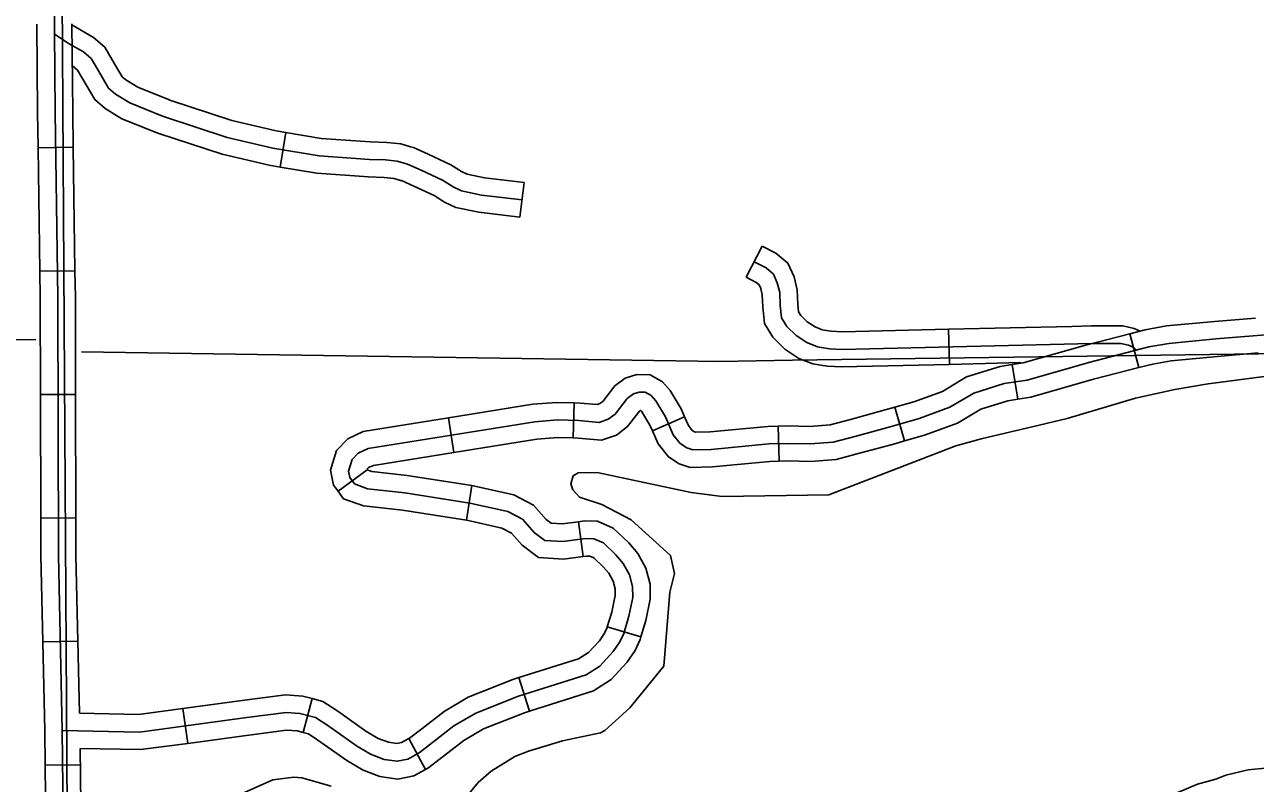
# Model space of a CAD drawing. Extents: x 1374139 to 1377472, y 1168351 to 1170484.
# Drawn here: x 1376341.5 to 1376446.7, y 1168840.6 to 1168905.5 of the extents above; entities that cross this region are included whole.
import ezdxf

# ---------------------------------------------------------------- set-up
doc = ezdxf.new("R2010")
doc.units = 0
doc.layers.add('Default', color=7, linetype='Continuous')

msp = doc.modelspace()

# ---------------------------------------------------------------- linework, layer by layer
at = {"layer": 'Default'}
for p, q in [((1376345.62, 1168756.88), (1376343.68, 1169076.95)), ((1376363.84, 1168896.25), (1376363.35, 1168893.29)), ((1376345.65, 1168894.99), (1376342.65, 1168894.95)), ((1376384.19, 1168891.99), (1376383.84, 1168889.02)), ((1376403.17, 1168883.89), (1376404.56, 1168886.54)), ((1376345.8, 1168884.43), (1376342.8, 1168884.39)), ((1376420.55, 1168876.43), (1376420.48, 1168879.43)), ((1376436.74, 1168876.15), (1376435.99, 1168879.05)), ((1376533.25, 1168878.5), (1376407.14, 1168876.8)), ((1376426.39, 1168873.45), (1376425.93, 1168876.41)), ((1376345.85, 1168873.85), (1376342.85, 1168873.84)), ((1376388.39, 1168870.14), (1376388.47, 1168873.14)), ((1376416.72, 1168869.88), (1376415.9, 1168872.76)), ((1376378.2, 1168868.9), (1376377.73, 1168871.86)), ((1376395.16, 1168870.75), (1376397.92, 1168871.94)), ((1376406.01, 1168868.15), (1376405.92, 1168871.15)), ((1376370.79, 1168867.4), (1376368.29, 1168865.59)), ((1376379.73, 1168866.06), (1376379.27, 1168863.1)), ((1376345.88, 1168863.29), (1376342.88, 1168863.28)), ((1376388.86, 1168862.97), (1376389.26, 1168859.99)), ((1376394.19, 1168853.12), (1376391.31, 1168853.97)), ((1376346.05, 1168852.76), (1376343.05, 1168852.7)), ((1376384.66, 1168846.78), (1376383.76, 1168849.64)), ((1376365.32, 1168844.95), (1376366.08, 1168847.85)), ((1376355.44, 1168844.02), (1376355.04, 1168847)), ((1376375.77, 1168841.79), (1376374.35, 1168844.43)), ((1376346.25, 1168842.19), (1376343.25, 1168842.15))]:
    msp.add_line(p, q, dxfattribs=at)
for points in [[(1376345.01, 1168821.05), (1376344.72, 1168845.13), (1376344.39, 1168860.08), (1376344.34, 1168882.14), (1376344.11, 1168898), (1376344.01, 1168911.84), (1376344.28, 1168916.81), (1376344.23, 1168929.5), (1376344.28, 1168940.01), (1376344.11, 1168956.62), (1376343.83, 1168980.12), (1376343.88, 1168983.74)], [(1376342.65, 1168894.95), (1376342.61, 1168897.98), (1376342.55, 1168905.52)], [(1376345.65, 1168894.99), (1376345.61, 1168898.02), (1376345.55, 1168905.54)], [(1376353.91, 1168899.03), (1376353.79, 1168899.07), (1376351.17, 1168900.12), (1376350.15, 1168900.76), (1376349.83, 1168901.03), (1376348.99, 1168902.48), (1376348.35, 1168903.56), (1376347.4, 1168904.37), (1376345.55, 1168905.45)], [(1376384.02, 1168890.5), (1376380.57, 1168890.91), (1376378.84, 1168891.27), (1376378.13, 1168891.62), (1376377.22, 1168892.18), (1376375.39, 1168893.04), (1376374.23, 1168893.55), (1376373.36, 1168893.8), (1376372.35, 1168893.91), (1376370.98, 1168893.96), (1376366.67, 1168894.26), (1376362.71, 1168894.92), (1376358.81, 1168895.83), (1376353.28, 1168897.66), (1376350.49, 1168898.78), (1376349.27, 1168899.54), (1376348.66, 1168900.05), (1376347.7, 1168901.72), (1376347.19, 1168902.58), (1376346.53, 1168903.14), (1376345.31, 1168903.85), (1376344.06, 1168904.66)], [(1376352.97, 1168896.18), (1376352.76, 1168896.25), (1376349.8, 1168897.43), (1376348.39, 1168898.32), (1376347.49, 1168899.07), (1376346.4, 1168900.97), (1376346.02, 1168901.6), (1376345.58, 1168901.98)], [(1376363.84, 1168896.25), (1376363.01, 1168896.39), (1376359.21, 1168897.28), (1376353.91, 1168899.03)], [(1376363.35, 1168893.29), (1376362.42, 1168893.45), (1376358.4, 1168894.39), (1376352.97, 1168896.18)], [(1376374.49, 1168895.04), (1376373.65, 1168895.28), (1376372.45, 1168895.4), (1376371.06, 1168895.45), (1376366.84, 1168895.75), (1376363.84, 1168896.25)], [(1376342.8, 1168884.39), (1376342.65, 1168894.95)], [(1376345.8, 1168884.43), (1376345.65, 1168894.99)], [(1376384.19, 1168891.99), (1376380.81, 1168892.39), (1376379.34, 1168892.7), (1376378.86, 1168892.93), (1376377.93, 1168893.5), (1376376.01, 1168894.41), (1376374.74, 1168894.96), (1376374.49, 1168895.04)], [(1376373.64, 1168892.16), (1376373.08, 1168892.33), (1376372.25, 1168892.41), (1376370.9, 1168892.46), (1376366.49, 1168892.77), (1376363.35, 1168893.29)], [(1376383.84, 1168889.02), (1376380.33, 1168889.43), (1376378.35, 1168889.84), (1376377.4, 1168890.31), (1376376.51, 1168890.86), (1376374.77, 1168891.68), (1376373.71, 1168892.14), (1376373.64, 1168892.16)], [(1376404.56, 1168886.54), (1376405.72, 1168885.93), (1376406.74, 1168885.07), (1376407.27, 1168883.9), (1376407.54, 1168882.79), (1376407.59, 1168881.56), (1376407.66, 1168880.91), (1376407.84, 1168880.62), (1376408.39, 1168880.07), (1376409.07, 1168879.63), (1376409.69, 1168879.39), (1376410.21, 1168879.3)], [(1376403.86, 1168885.21), (1376404.88, 1168884.68), (1376405.51, 1168884.15), (1376405.84, 1168883.41), (1376406.05, 1168882.57), (1376406.1, 1168881.46), (1376406.2, 1168880.42), (1376406.65, 1168879.68), (1376407.44, 1168878.89), (1376408.38, 1168878.29), (1376409.29, 1168877.93), (1376410.29, 1168877.77), (1376411.36, 1168877.71), (1376432.72, 1168878.22), (1376435.2, 1168878.22), (1376435.86, 1168878.07), (1376436.32, 1168877.87), (1376436.55, 1168877.65)], [(1376342.85, 1168873.84), (1376342.84, 1168882.12), (1376342.8, 1168884.39)], [(1376345.85, 1168873.85), (1376345.84, 1168882.15), (1376345.8, 1168884.43)], [(1376403.17, 1168883.89), (1376404.04, 1168883.43), (1376404.29, 1168883.22), (1376404.42, 1168882.92), (1376404.55, 1168882.36), (1376404.6, 1168881.35), (1376404.74, 1168879.92), (1376405.47, 1168878.74), (1376406.49, 1168877.72), (1376407.69, 1168876.94), (1376408.89, 1168876.48), (1376409.72, 1168876.34)], [(1376462.8, 1168879.93), (1376461.9, 1168878.85), (1376460.02, 1168877.44), (1376458.17, 1168876.89), (1376453.9, 1168876.05), (1376451.57, 1168875.74), (1376447.7, 1168875.41), (1376442.68, 1168874.76), (1376439.82, 1168874.27), (1376436.46, 1168873.55), (1376430.61, 1168871.8), (1376427.63, 1168871.1), (1376423.37, 1168870.1), (1376421.09, 1168869.46), (1376410.24, 1168865.27)], [(1376435.99, 1168879.05), (1376437.29, 1168879.39), (1376439.1, 1168879.71), (1376443.2, 1168880.1), (1376446.71, 1168880.39)], [(1376344.72, 1168845.13), (1376351.31, 1168844.98), (1376360.49, 1168846.22), (1376363.85, 1168846.65), (1376365.04, 1168846.58), (1376366.38, 1168846.22), (1376367.42, 1168845.54), (1376369.86, 1168843.81), (1376371.08, 1168843.08), (1376372.23, 1168842.65), (1376373.36, 1168842.49), (1376374.25, 1168842.67), (1376375.24, 1168843.2), (1376376.38, 1168844.09), (1376378.2, 1168845.51), (1376380.07, 1168846.61), (1376383.73, 1168848.06), (1376389.49, 1168849.87), (1376390.67, 1168850.63), (1376391.81, 1168851.86), (1376392.39, 1168852.7), (1376392.71, 1168853.41), (1376393.14, 1168854.89), (1376393.48, 1168856.5), (1376393.47, 1168857.42), (1376393.2, 1168858.44), (1376392.67, 1168859.4), (1376392.05, 1168860.15), (1376390.98, 1168861.16), (1376390.15, 1168861.51), (1376389.45, 1168861.53), (1376387.51, 1168861.27), (1376385.96, 1168861.37), (1376385.05, 1168862.06), (1376384.06, 1168863.2), (1376382.82, 1168863.84), (1376379.57, 1168864.57), (1376373.99, 1168865.43), (1376370.82, 1168865.79), (1376369.71, 1168866.2), (1376369.31, 1168866.74), (1376369.19, 1168867.3), (1376369.49, 1168868.28), (1376370.01, 1168868.83), (1376370.87, 1168869.24), (1376385.11, 1168871.52), (1376387.04, 1168871.68), (1376388.89, 1168871.63), (1376390.62, 1168871.47), (1376391.38, 1168871.73), (1376391.99, 1168872.18), (1376393, 1168873.5), (1376393.54, 1168873.91), (1376394.02, 1168874.06), (1376394.55, 1168874.04), (1376395.06, 1168873.76), (1376395.45, 1168873.3), (1376396.29, 1168871.93), (1376396.94, 1168870.41), (1376397.55, 1168869.65), (1376398.11, 1168869.29), (1376398.62, 1168869.11), (1376400.19, 1168869.16), (1376405.11, 1168869.62), (1376406.76, 1168869.67), (1376408.64, 1168869.62), (1376410.62, 1168869.77), (1376412.48, 1168870.27), (1376415.48, 1168871.08), (1376417.96, 1168871.79), (1376420.6, 1168872.76), (1376422.63, 1168873.97), (1376425.22, 1168874.79), (1376427.19, 1168875.09), (1376432.48, 1168876.6), (1376437.61, 1168877.92), (1376439.31, 1168878.22), (1376443.33, 1168878.6), (1376450.42, 1168879.19)], [(1376410.21, 1168879.3), (1376410.45, 1168879.26), (1376411.38, 1168879.22), (1376420.48, 1168879.43)], [(1376420.48, 1168879.43), (1376431.03, 1168879.68)], [(1376425.93, 1168876.41), (1376426.87, 1168876.56), (1376432.09, 1168878.05), (1376435.99, 1168879.05)], [(1376431.03, 1168879.68), (1376432.7, 1168879.72), (1376435.37, 1168879.72), (1376436.34, 1168879.5), (1376436.85, 1168879.27)], [(1376342.46, 1168878.54), (1376239.27, 1168876.97)], [(1376407.14, 1168876.8), (1376400.93, 1168876.68), (1376346.36, 1168877.5)], [(1376436.74, 1168876.15), (1376437.93, 1168876.45), (1376439.51, 1168876.74), (1376443.46, 1168877.11), (1376446.96, 1168877.4)], [(1376409.72, 1168876.34), (1376410.14, 1168876.27), (1376411.34, 1168876.21), (1376420.55, 1168876.43)], [(1376415.9, 1168872.76), (1376417.5, 1168873.22), (1376419.95, 1168874.11), (1376422.01, 1168875.35), (1376424.88, 1168876.25), (1376425.93, 1168876.41)], [(1376420.55, 1168876.43), (1376426.67, 1168876.58)], [(1376426.39, 1168873.45), (1376427.52, 1168873.62), (1376432.88, 1168875.15), (1376436.74, 1168876.15)], [(1376388.47, 1168873.14), (1376388.98, 1168873.12), (1376390.44, 1168873), (1376390.67, 1168873.07), (1376390.92, 1168873.26), (1376391.94, 1168874.58), (1376392.83, 1168875.26), (1376393.82, 1168875.57), (1376394.97, 1168875.52), (1376396.02, 1168874.94), (1376396.67, 1168874.18), (1376397.62, 1168872.62), (1376397.92, 1168871.94)], [(1376342.88, 1168863.28), (1376342.85, 1168873.84)], [(1376345.88, 1168863.29), (1376345.85, 1168873.85)], [(1376377.73, 1168871.86), (1376384.94, 1168873.01), (1376387, 1168873.18), (1376388.47, 1168873.14)], [(1376405.92, 1168871.15), (1376406.76, 1168871.17), (1376408.6, 1168871.12), (1376410.36, 1168871.26), (1376412.09, 1168871.72), (1376415.07, 1168872.53), (1376415.9, 1168872.76)], [(1376416.72, 1168869.88), (1376418.43, 1168870.36), (1376421.25, 1168871.4), (1376423.25, 1168872.6), (1376425.56, 1168873.32), (1376426.39, 1168873.45)], [(1376368.14, 1168865.8), (1376367.91, 1168866.11), (1376367.65, 1168867.37), (1376368.16, 1168869.06), (1376369.12, 1168870.07), (1376370.43, 1168870.69), (1376377.73, 1168871.86)], [(1376388.39, 1168870.14), (1376388.81, 1168870.13), (1376390.8, 1168869.95), (1376392.09, 1168870.38), (1376393.05, 1168871.11), (1376394.07, 1168872.43), (1376394.16, 1168872.5), (1376394.23, 1168872.42), (1376394.95, 1168871.24), (1376395.16, 1168870.75)], [(1376397.92, 1168871.94), (1376398.24, 1168871.19), (1376398.57, 1168870.78), (1376398.77, 1168870.65), (1376398.85, 1168870.62), (1376400.1, 1168870.66), (1376405.02, 1168871.12), (1376405.92, 1168871.15)], [(1376395.16, 1168870.75), (1376395.65, 1168869.63), (1376396.54, 1168868.52), (1376397.45, 1168867.93), (1376398.39, 1168867.61), (1376400.29, 1168867.67), (1376405.2, 1168868.12), (1376406.01, 1168868.15)], [(1376378.2, 1168868.9), (1376385.29, 1168870.03), (1376387.08, 1168870.17), (1376388.39, 1168870.14)], [(1376406.01, 1168868.15), (1376406.76, 1168868.17), (1376408.68, 1168868.12), (1376410.87, 1168868.29), (1376412.87, 1168868.82), (1376415.88, 1168869.64), (1376416.72, 1168869.88)], [(1376370.79, 1168867.4), (1376370.82, 1168867.51), (1376370.91, 1168867.6), (1376371.32, 1168867.79), (1376378.2, 1168868.9)], [(1376379.73, 1168866.06), (1376374.19, 1168866.92), (1376371.17, 1168867.26), (1376370.79, 1168867.4)], [(1376410.24, 1168865.27), (1376401.12, 1168865.14), (1376398.47, 1168865.48), (1376390.44, 1168867.18), (1376388.81, 1168867.14), (1376388.39, 1168866.9), (1376388.18, 1168866.21), (1376388.35, 1168865.71), (1376388.92, 1168865.07), (1376390.83, 1168864.45), (1376393.35, 1168863.14), (1376396.71, 1168860.09), (1376397.05, 1168858.55), (1376396.66, 1168856.96), (1376396.13, 1168850.63), (1376393.23, 1168847.07), (1376391.09, 1168845.11)], [(1376379.27, 1168863.1), (1376373.79, 1168863.95), (1376370.48, 1168864.32), (1376368.76, 1168864.94), (1376368.14, 1168865.8)], [(1376388.86, 1168862.97), (1376387.46, 1168862.78), (1376386.51, 1168862.84), (1376386.08, 1168863.16), (1376385, 1168864.4), (1376383.33, 1168865.26), (1376379.85, 1168866.05), (1376379.73, 1168866.06)], [(1376343.05, 1168852.7), (1376342.89, 1168860.07), (1376342.88, 1168863.28)], [(1376346.05, 1168852.76), (1376345.89, 1168860.1), (1376345.88, 1168863.29)], [(1376389.26, 1168859.99), (1376387.56, 1168859.77), (1376385.42, 1168859.91), (1376384.02, 1168860.96), (1376383.12, 1168862), (1376382.3, 1168862.41), (1376379.29, 1168863.1), (1376379.27, 1168863.1)], [(1376394.19, 1168853.12), (1376394.6, 1168854.52), (1376394.98, 1168856.35), (1376394.97, 1168857.62), (1376394.61, 1168859), (1376393.92, 1168860.25), (1376393.15, 1168861.18), (1376391.82, 1168862.43), (1376390.48, 1168863.01), (1376389.37, 1168863.04), (1376388.86, 1168862.97)], [(1376391.31, 1168853.97), (1376391.69, 1168855.25), (1376391.98, 1168856.65), (1376391.97, 1168857.22), (1376391.8, 1168857.88), (1376391.43, 1168858.56), (1376390.96, 1168859.12), (1376390.15, 1168859.88), (1376389.83, 1168860.02), (1376389.53, 1168860.03), (1376389.26, 1168859.99)], [(1376383.76, 1168849.64), (1376388.85, 1168851.24), (1376389.7, 1168851.79), (1376390.64, 1168852.8), (1376391.08, 1168853.44), (1376391.3, 1168853.94), (1376391.31, 1168853.97)], [(1376343.25, 1168842.15), (1376343.22, 1168845.1), (1376343.05, 1168852.7)], [(1376346.18, 1168846.6), (1376346.05, 1168852.76)], [(1376384.66, 1168846.78), (1376390.13, 1168848.5), (1376391.64, 1168849.47), (1376392.99, 1168850.92), (1376393.7, 1168851.96), (1376394.12, 1168852.89), (1376394.19, 1168853.12)], [(1376374.35, 1168844.43), (1376374.41, 1168844.46), (1376375.46, 1168845.27), (1376377.36, 1168846.75), (1376379.41, 1168847.96), (1376383.23, 1168849.47), (1376383.76, 1168849.64)], [(1376355.04, 1168847), (1376360.29, 1168847.71), (1376363.8, 1168848.16), (1376365.28, 1168848.06), (1376366.08, 1168847.85)], [(1376366.08, 1168847.85), (1376367, 1168847.61), (1376368.27, 1168846.77), (1376370.68, 1168845.07), (1376371.73, 1168844.44), (1376372.6, 1168844.11), (1376373.32, 1168844.01), (1376373.73, 1168844.1), (1376374.35, 1168844.43)], [(1376346.18, 1168846.6), (1376351.23, 1168846.48), (1376355.04, 1168847)], [(1376375.77, 1168841.79), (1376376.06, 1168841.94), (1376377.3, 1168842.91), (1376379.05, 1168844.27), (1376380.73, 1168845.26), (1376384.23, 1168846.64), (1376384.66, 1168846.78)], [(1376355.44, 1168844.02), (1376360.68, 1168844.73), (1376363.89, 1168845.15), (1376364.8, 1168845.09), (1376365.32, 1168844.95)], [(1376365.32, 1168844.95), (1376365.76, 1168844.83), (1376366.58, 1168844.3), (1376369.04, 1168842.55), (1376370.43, 1168841.72), (1376371.86, 1168841.19), (1376373.4, 1168840.97), (1376374.76, 1168841.24), (1376375.77, 1168841.79)], [(1376391.09, 1168845.11), (1376390.73, 1168844.92), (1376387.48, 1168844.24), (1376384.58, 1168843.35), (1376383.4, 1168842.9), (1376381.37, 1168841.64), (1376380.28, 1168840.68), (1376379.07, 1168839.22)], [(1376346.24, 1168843.59), (1376351.4, 1168843.48), (1376355.44, 1168844.02)], [(1376346.38, 1168831.63), (1376346.24, 1168843.59)], [(1376343.38, 1168831.59), (1376343.25, 1168842.15)], [(1376367.72, 1168840.36), (1376365.2, 1168841.08), (1376364.52, 1168841.12), (1376362.71, 1168840.91), (1376359.53, 1168839.47)], [(1376440.08, 1168839.81), (1376441.75, 1168840.54), (1376443.34, 1168840.97), (1376444.19, 1168841.31), (1376446.1, 1168841.75), (1376447.83, 1168841.92)]]:
    msp.add_lwpolyline(points, dxfattribs=at)

doc.saveas('drawing.dxf')
